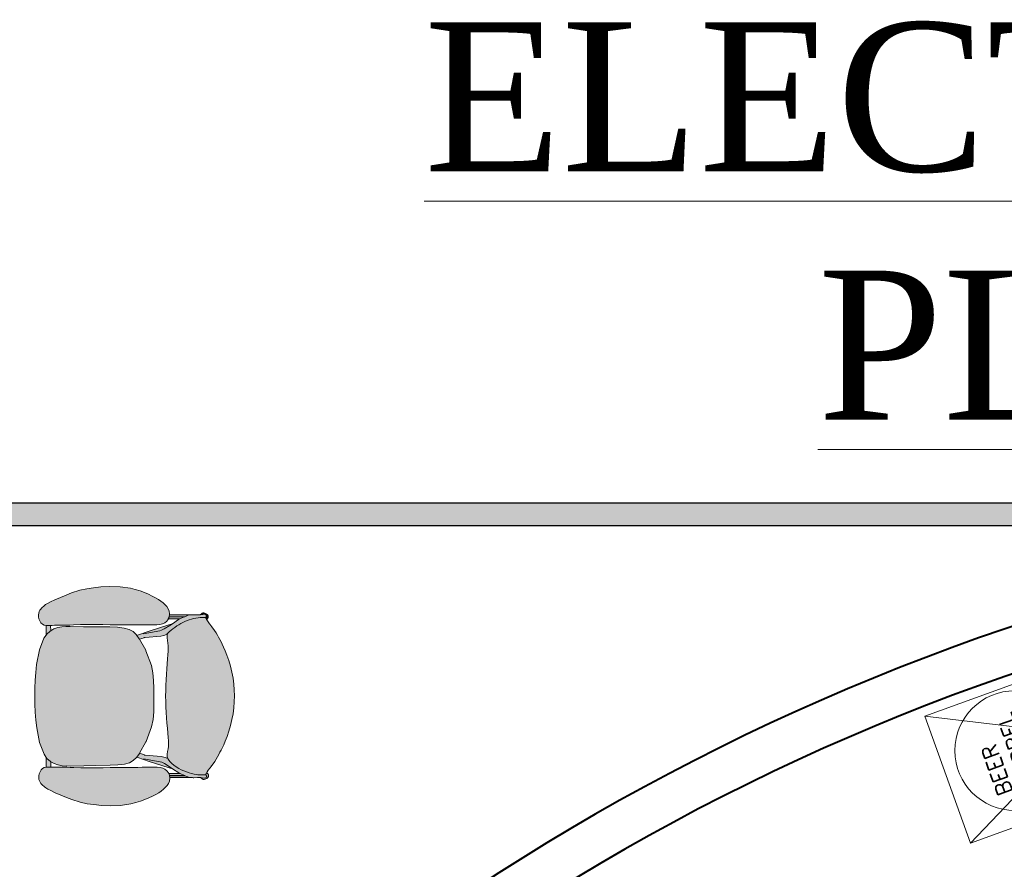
# Model space of a CAD drawing. Header units: millimetres. Extents: x 31882 to 271790, y -35693 to 24917.
# Tile 344 of 524: x 128681 to 131986, y 20816 to 23668. Entities that reach past the tile are written whole.
import ezdxf

# ---------------------------------------------------------------- set-up
doc = ezdxf.new("R2010")
doc.units = ezdxf.units.MM
doc.header["$MEASUREMENT"] = 0
doc.layers.add('0-MSC-MCP', color=3, linetype='Continuous')
doc.layers.add('Equipment Name', color=8, linetype='Continuous')
doc.layers.add('03 Partition', color=7, linetype='Continuous', lineweight=25, true_color=0x2776bb)
for name, color, linetype, lineweight in [('08_Hatch', 140, 'Continuous', 9), ('A - TEXT', 7, 'Continuous', 13), ('A Equipments', 7, 'Continuous', 5), ('Furniture', 14, 'Continuous', 9), ('WALL', 7, 'Continuous', 40)]:
    doc.layers.add(name, color=color, linetype=linetype, lineweight=lineweight)
doc.styles.add('CKD_Dimension Text', font='BOOKOS.TTF', dxfattribs={"height": 50})
doc.styles.get("Standard").update_dxf_attribs({"font": 'arial.ttf'})

# ---------------------------------------------------------------- blocks, each defined once
blk = doc.blocks.new('Chieftain Chair pl')
at = {"layer": 'Furniture'}
h = blk.add_hatch(color=255, dxfattribs=at)
h.dxf.hatch_style = 1
edge = h.paths.add_edge_path()
edge.add_spline(control_points=[(51.46, 17.24), (52.23, 18.01), (53.5, 19.75), (54.17, 21.95), (54.23, 23.28), (54.21, 23.58), (54.21, 23.76)], knot_values=[0, 0, 0, 0, 3.256951, 6.354725, 6.706975, 7.254861, 7.254861, 7.254861, 7.254861], degree=3, periodic=0)
edge.add_line((54.21, 23.76), (54.05, 23.85))
edge.add_line((54.05, 23.85), (53.88, 23.94))
edge.add_line((53.88, 23.94), (53.78, 24))
edge.add_line((53.78, 24), (53.46, 24.2))
edge.add_line((53.46, 24.2), (53.13, 24.44))
edge.add_line((53.13, 24.44), (52.76, 24.72))
edge.add_line((52.76, 24.72), (52.66, 24.8))
edge.add_line((52.66, 24.8), (52.38, 25.01))
edge.add_line((52.38, 25.01), (51.98, 25.3))
edge.add_line((51.98, 25.3), (51.58, 25.56))
edge.add_line((51.58, 25.56), (51.18, 25.79))
edge.add_line((51.18, 25.79), (50.79, 26.01))
edge.add_line((50.79, 26.01), (50.4, 26.21))
edge.add_line((50.4, 26.21), (50.02, 26.42))
edge.add_line((50.02, 26.42), (49.6, 26.64))
edge.add_line((49.6, 26.64), (49.1, 26.87))
edge.add_line((49.1, 26.87), (48.48, 27.13))
edge.add_line((48.48, 27.13), (47.7, 27.43))
edge.add_line((47.7, 27.43), (46.8, 27.73))
edge.add_line((46.8, 27.73), (45.82, 28.02))
edge.add_line((45.82, 28.02), (44.8, 28.28))
edge.add_line((44.8, 28.28), (43.78, 28.47))
edge.add_line((43.78, 28.47), (42.76, 28.6))
edge.add_line((42.76, 28.6), (41.74, 28.68))
edge.add_line((41.74, 28.68), (40.72, 28.71))
edge.add_line((40.72, 28.71), (39.7, 28.68))
edge.add_line((39.7, 28.68), (38.68, 28.6))
edge.add_line((38.68, 28.6), (37.67, 28.47))
edge.add_line((37.67, 28.47), (36.65, 28.28))
edge.add_line((36.65, 28.28), (35.63, 28.02))
edge.add_line((35.63, 28.02), (34.65, 27.73))
edge.add_line((34.65, 27.73), (33.75, 27.43))
edge.add_line((33.75, 27.43), (32.96, 27.13))
edge.add_line((32.96, 27.13), (32.34, 26.87))
edge.add_line((32.34, 26.87), (31.84, 26.64))
edge.add_line((31.84, 26.64), (31.42, 26.42))
edge.add_line((31.42, 26.42), (31.04, 26.21))
edge.add_line((31.04, 26.21), (30.65, 26.01))
edge.add_line((30.65, 26.01), (30.26, 25.79))
edge.add_line((30.26, 25.79), (29.87, 25.56))
edge.add_line((29.87, 25.56), (29.47, 25.3))
edge.add_line((29.47, 25.3), (29.07, 25.01))
edge.add_line((29.07, 25.01), (28.79, 24.8))
edge.add_line((28.79, 24.8), (28.68, 24.72))
edge.add_line((28.68, 24.72), (28.32, 24.44))
edge.add_line((28.32, 24.44), (27.98, 24.2))
edge.add_line((27.98, 24.2), (27.67, 24))
edge.add_line((27.67, 24), (27.51, 23.92))
edge.add_line((27.51, 23.92), (27.39, 23.85))
edge.add_line((27.39, 23.85), (27.2, 23.74))
edge.add_spline(control_points=[(27.2, 23.74), (27.19, 23.48), (27.17, 22.96), (27.19, 22.45), (27.22, 22.21)], knot_values=[0, 0, 0, 0, 0.799978, 1.535578, 1.535578, 1.535578, 1.535578], degree=3, periodic=0)
edge.add_spline(control_points=[(27.22, 22.21), (27.22, 22.21), (27.29, 21.62), (27.82, 19.8), (28.84, 18.04), (29.87, 17.28)], knot_values=[1.535578, 1.535578, 1.535578, 1.535578, 2.429825, 3.324073, 7.205889, 7.205889, 7.205889, 7.205889], degree=3, periodic=0)
edge.add_line((29.87, 17.28), (29.97, 17.25))
edge.add_line((29.97, 17.25), (29.97, 17.24))
edge.add_line((29.97, 17.24), (30.29, 17.15))
edge.add_line((30.29, 17.15), (30.74, 17.15))
edge.add_line((30.74, 17.15), (31.2, 17.21))
edge.add_line((31.2, 17.21), (31.64, 17.3))
edge.add_line((31.64, 17.3), (32.07, 17.35))
edge.add_line((32.07, 17.35), (32.53, 17.36))
edge.add_line((32.53, 17.36), (33.03, 17.35))
edge.add_line((33.03, 17.35), (33.62, 17.31))
edge.add_line((33.62, 17.31), (34.34, 17.25))
edge.add_line((34.34, 17.25), (34.36, 17.25))
edge.add_line((34.36, 17.25), (35.18, 17.18))
edge.add_line((35.18, 17.18), (36.06, 17.1))
edge.add_line((36.06, 17.1), (36.98, 17.03))
edge.add_line((36.98, 17.03), (37.91, 16.97))
edge.add_line((37.91, 16.97), (38.85, 16.93))
edge.add_line((38.85, 16.93), (39.8, 16.9))
edge.add_line((39.8, 16.9), (40.72, 16.89))
edge.add_line((40.72, 16.89), (41.65, 16.9))
edge.add_line((41.65, 16.9), (42.6, 16.93))
edge.add_line((42.6, 16.93), (43.53, 16.97))
edge.add_line((43.53, 16.97), (44.46, 17.03))
edge.add_line((44.46, 17.03), (45.38, 17.1))
edge.add_line((45.38, 17.1), (46.27, 17.18))
edge.add_line((46.27, 17.18), (47.09, 17.25))
edge.add_line((47.09, 17.25), (47.1, 17.25))
edge.add_line((47.1, 17.25), (47.82, 17.31))
edge.add_line((47.82, 17.31), (48.41, 17.35))
edge.add_line((48.41, 17.35), (48.92, 17.36))
edge.add_line((48.92, 17.36), (49.37, 17.35))
edge.add_line((49.37, 17.35), (49.8, 17.3))
edge.add_line((49.8, 17.3), (50.25, 17.21))
edge.add_line((50.25, 17.21), (50.7, 17.15))
edge.add_line((50.7, 17.15), (51.15, 17.15))
edge.add_line((51.15, 17.15), (51.39, 17.22))
edge.add_line((51.39, 17.22), (51.46, 17.24))
h.paths.add_polyline_path([(52.6, 7.33), (52.54, 8.64), (52.4, 9.79), (52.16, 10.65), (51.8, 11.32), (51.28, 11.87), (51.15, 11.96), (50.57, 12.38), (50.47, 12.44), (48.58, 13.48), (48.5, 13.51), (46, 14.47), (44.72, 14.72), (43.4, 14.84), (42.07, 14.89), (40.72, 14.89), (39.37, 14.89), (38.04, 14.84), (36.72, 14.72), (35.45, 14.47), (32.94, 13.51), (32.86, 13.48), (30.87, 12.38), (30.23, 11.92), (30.17, 11.87), (29.65, 11.32), (29.28, 10.65), (29.04, 9.79), (28.91, 8.64), (28.84, 7.33), (28.82, 4.75), (28.78, 2.81), (28.73, 0.54), (28.74, -0.21), (28.79, -0.92), (28.93, -1.61), (28.93, -1.62), (29.16, -2.29), (29.47, -2.83), (29.52, -2.92), (30.04, -3.5), (30.2, -3.62), (30.75, -4.01), (32.77, -4.78), (35.29, -5.26), (36.62, -5.41), (37.97, -5.5), (39.34, -5.56), (40.72, -5.57), (42.1, -5.56), (43.47, -5.5), (44.82, -5.41), (46.15, -5.26), (48.67, -4.78), (50.69, -4.01), (51.24, -3.62), (51.4, -3.5), (51.92, -2.92), (51.97, -2.83), (52.28, -2.29), (52.51, -1.62), (52.52, -1.61), (52.65, -0.92), (52.71, -0.21), (52.71, 0.54), (52.66, 2.81), (52.63, 4.75)])
h.paths.add_polyline_path([(28.5, 13.56), (28.51, 14.24), (28.51, 14.86), (28.49, 15.42), (28.44, 15.93), (28.33, 16.37), (28.16, 16.76), (27.89, 17.08), (27.55, 17.34), (27.41, 17.4), (27.16, 17.51), (27.08, 17.54), (27.04, 17.54), (26.71, 17.59), (26.64, 17.6), (26.54, 17.59), (26.53, 17.58), (26.21, 17.54), (26.12, 17.52), (25.73, 17.35), (25.37, 17.11), (25.04, 16.81), (24.71, 16.48), (24.41, 16.1), (24.13, 15.67), (23.84, 15.18), (23.54, 14.62), (23.24, 13.99), (22.95, 13.3), (22.67, 12.54), (22.42, 11.72), (22.21, 10.87), (21.93, 9.1), (21.88, 7.37), (21.96, 5.82), (22.09, 4.53), (22.26, 3.38), (22.51, 2.21), (22.98, 0.74), (23.34, -0.18), (23.75, -1.16), (24.16, -2.08), (24.52, -2.85), (24.79, -3.37), (24.99, -3.7), (25.14, -3.91), (25.28, -4.07), (25.42, -4.22), (25.59, -4.39), (25.76, -4.54), (25.96, -4.67), (26.19, -4.79), (26.45, -4.88), (26.74, -4.92), (27.06, -4.91), (27.42, -4.84), (27.77, -4.7), (28.09, -4.51), (28.33, -4.26), (28.34, -4.25), (28.49, -3.96), (28.56, -3.64), (28.56, -3.62), (28.57, -3.29), (28.56, -2.83), (28.55, -2.57), (28.54, -2.17), (28.54, -2.17), (28.53, -1.74), (28.53, -1.27), (28.52, -0.72), (28.52, -0.12), (28.5, 0.49), (28.49, 1.12), (28.43, 2.31), (28.4, 3.47), (28.41, 4.64), (28.44, 5.92), (28.44, 6.12), (28.46, 7.37), (28.47, 8.94), (28.46, 10.53), (28.47, 11.32), (28.47, 12.09), (28.49, 12.84)])
edge = h.paths.add_edge_path()
edge.add_spline(control_points=[(29.87, 17.28), (28.84, 18.04), (27.82, 19.8), (27.29, 21.62), (27.22, 22.21), (27.22, 22.21)], knot_values=[1.535578, 1.535578, 1.535578, 1.535578, 5.417395, 6.311642, 7.205889, 7.205889, 7.205889, 7.205889], degree=3, periodic=0)
edge.add_spline(control_points=[(27.22, 22.21), (27.19, 22.45), (27.17, 22.96), (27.19, 23.48), (27.2, 23.74)], knot_values=[0, 0, 0, 0, 0.7356, 1.535578, 1.535578, 1.535578, 1.535578], degree=3, periodic=0)
edge.add_line((27.2, 23.74), (27.2, 23.74))
edge.add_line((27.2, 23.74), (27.16, 23.8))
edge.add_line((27.16, 23.8), (27.14, 23.81))
edge.add_line((27.14, 23.81), (27.01, 23.9))
edge.add_line((27.01, 23.9), (26.99, 23.91))
edge.add_line((26.99, 23.91), (26.97, 23.92))
edge.add_line((26.97, 23.92), (26.94, 23.92))
edge.add_line((26.94, 23.92), (26.91, 23.92))
edge.add_line((26.91, 23.92), (26.89, 23.91))
edge.add_line((26.89, 23.91), (26.86, 23.9))
edge.add_line((26.86, 23.9), (26.84, 23.88))
edge.add_line((26.84, 23.88), (26.72, 23.8))
edge.add_line((26.72, 23.8), (26.64, 23.7))
edge.add_line((26.64, 23.7), (26.6, 23.57))
edge.add_line((26.6, 23.57), (26.6, 23.44))
edge.add_line((26.6, 23.44), (26.71, 22.87))
edge.add_line((26.71, 22.87), (26.7, 22.46))
edge.add_line((26.7, 22.46), (26.7, 22.32))
edge.add_line((26.7, 22.32), (26.69, 21.73))
edge.add_line((26.69, 21.73), (26.69, 21.57))
edge.add_line((26.69, 21.57), (26.71, 21.47))
edge.add_line((26.71, 21.47), (26.79, 20.81))
edge.add_line((26.79, 20.81), (26.83, 20.66))
edge.add_line((26.83, 20.66), (27.04, 20.19))
edge.add_line((27.04, 20.19), (27.07, 20.12))
edge.add_line((27.07, 20.12), (27.41, 19.36))
edge.add_line((27.41, 19.36), (27.52, 19.12))
edge.add_line((27.52, 19.12), (28.24, 18.07))
edge.add_line((28.24, 18.07), (28.4, 17.49))
edge.add_line((28.4, 17.49), (29.51, 14.06))
edge.add_line((29.51, 14.06), (30.17, 12.1))
edge.add_line((30.17, 12.1), (30.23, 11.92))
edge.add_line((30.23, 11.92), (30.87, 12.38))
edge.add_line((30.87, 12.38), (30.91, 12.4))
edge.add_line((30.91, 12.4), (30.63, 13.23))
edge.add_line((30.63, 13.23), (30.58, 13.38))
edge.add_line((30.58, 13.38), (30.58, 13.38))
edge.add_line((30.58, 13.38), (30.35, 16.11))
edge.add_line((30.35, 16.11), (30.25, 16.59))
edge.add_line((30.25, 16.59), (30.19, 16.78))
edge.add_line((30.19, 16.78), (29.97, 17.24))
edge.add_line((29.97, 17.24), (29.97, 17.25))
edge.add_line((29.97, 17.25), (29.87, 17.28))
h.paths.add_polyline_path([(27.41, 19.36), (27.07, 20.12), (27.07, 17.54), (27.16, 17.51), (27.41, 17.4)], flags=17)
h.paths.add_polyline_path([(27.04, 20.19), (26.83, 20.66), (26.79, 20.81), (26.71, 21.47), (26.71, 17.59), (27.04, 17.54)], flags=17)
h.paths.add_polyline_path([(27.4, 24.07), (27.36, 24.1), (27.33, 24.13), (27.3, 24.15), (27.27, 24.17), (27.24, 24.19), (27.21, 24.21), (27.18, 24.22), (27.15, 24.23), (27.13, 24.23), (27.1, 24.24), (27.08, 24.24), (27.05, 24.25), (27.03, 24.25), (27, 24.25), (26.98, 24.24), (26.95, 24.24), (26.93, 24.23), (26.9, 24.23), (26.88, 24.22), (26.85, 24.21), (26.82, 24.19), (26.79, 24.17), (26.76, 24.15), (26.73, 24.13), (26.69, 24.1), (26.66, 24.06), (26.62, 24.01), (26.57, 23.95), (26.53, 23.88), (26.44, 23.64), (26.39, 23.49), (26.39, 23.33), (26.44, 23.18), (26.54, 23.06), (26.66, 22.92), (26.7, 22.89), (26.6, 23.44), (26.6, 23.57), (26.64, 23.7), (26.72, 23.8), (26.84, 23.88), (26.88, 23.91), (26.91, 23.92), (26.94, 23.92), (26.97, 23.92), (26.99, 23.91), (27.01, 23.9), (27.14, 23.81), (27.16, 23.8), (27.2, 23.74), (27.39, 23.85), (27.51, 23.92), (27.47, 23.98), (27.43, 24.02)])
h.paths.add_polyline_path([(59.51, 9.1), (59.23, 10.87), (59.02, 11.72), (58.77, 12.54), (58.5, 13.3), (58.2, 13.99), (57.9, 14.62), (57.6, 15.18), (57.32, 15.67), (57.03, 16.1), (56.73, 16.48), (56.41, 16.81), (56.08, 17.11), (55.71, 17.35), (55.32, 17.52), (55.23, 17.54), (54.91, 17.58), (54.8, 17.6), (54.67, 17.58), (54.37, 17.54), (54.28, 17.51), (53.89, 17.34), (53.55, 17.08), (53.28, 16.76), (53.11, 16.37), (53.01, 15.93), (52.95, 15.42), (52.93, 14.86), (52.93, 14.24), (52.94, 13.56), (52.95, 12.84), (52.97, 12.09), (52.98, 11.32), (52.98, 10.53), (52.98, 8.94), (52.98, 7.37), (53, 6.12), (53, 5.92), (53.03, 4.64), (53.04, 3.47), (53.01, 2.31), (52.96, 1.12), (52.94, 0.49), (52.93, -0.12), (52.92, -0.72), (52.91, -1.27), (52.91, -1.74), (52.9, -2.17), (52.9, -2.17), (52.89, -2.57), (52.88, -2.83), (52.87, -3.29), (52.88, -3.64), (52.95, -3.96), (53.1, -4.25), (53.11, -4.26), (53.36, -4.51), (53.67, -4.7), (54.03, -4.84), (54.38, -4.91), (54.7, -4.92), (54.99, -4.88), (55.25, -4.79), (55.49, -4.67), (55.68, -4.54), (55.86, -4.39), (56.02, -4.22), (56.16, -4.07), (56.3, -3.91), (56.46, -3.7), (56.65, -3.37), (56.92, -2.85), (57.28, -2.08), (57.69, -1.16), (58.1, -0.18), (58.46, 0.74), (58.93, 2.21), (59.18, 3.38), (59.35, 4.53), (59.48, 5.82), (59.56, 7.37)])
h.paths.add_polyline_path([(52.87, -3.29), (52.88, -2.83), (51.97, -2.83), (51.92, -2.92), (51.4, -3.5), (51.24, -3.62), (52.88, -3.62)])
h.paths.add_polyline_path([(29.52, -2.92), (29.47, -2.83), (28.56, -2.83), (28.57, -3.29), (28.56, -3.62), (30.2, -3.62), (30.04, -3.5)])
edge = h.paths.add_edge_path()
edge.add_line((53.85, 19.12), (53.96, 19.36))
edge.add_line((53.96, 19.36), (54.3, 20.12))
edge.add_line((54.3, 20.12), (54.33, 20.19))
edge.add_line((54.33, 20.19), (54.54, 20.66))
edge.add_line((54.54, 20.66), (54.58, 20.81))
edge.add_line((54.58, 20.81), (54.67, 21.47))
edge.add_line((54.67, 21.47), (54.68, 21.57))
edge.add_line((54.68, 21.57), (54.68, 21.73))
edge.add_line((54.68, 21.73), (54.68, 22.32))
edge.add_line((54.68, 22.32), (54.68, 22.46))
edge.add_line((54.68, 22.46), (54.67, 22.88))
edge.add_line((54.67, 22.88), (54.67, 22.89))
edge.add_line((54.67, 22.89), (54.73, 23.31))
edge.add_line((54.73, 23.31), (54.77, 23.44))
edge.add_line((54.77, 23.44), (54.77, 23.57))
edge.add_line((54.77, 23.57), (54.73, 23.7))
edge.add_line((54.73, 23.7), (54.65, 23.8))
edge.add_line((54.65, 23.8), (54.56, 23.87))
edge.add_line((54.56, 23.87), (54.54, 23.88))
edge.add_line((54.54, 23.88), (54.53, 23.89))
edge.add_line((54.53, 23.89), (54.52, 23.89))
edge.add_line((54.52, 23.89), (54.51, 23.9))
edge.add_line((54.51, 23.9), (54.5, 23.9))
edge.add_line((54.5, 23.9), (54.5, 23.91))
edge.add_line((54.5, 23.91), (54.49, 23.91))
edge.add_line((54.49, 23.91), (54.49, 23.91))
edge.add_line((54.49, 23.91), (54.48, 23.91))
edge.add_line((54.48, 23.91), (54.48, 23.91))
edge.add_line((54.48, 23.91), (54.48, 23.92))
edge.add_line((54.48, 23.92), (54.47, 23.92))
edge.add_line((54.47, 23.92), (54.47, 23.92))
edge.add_line((54.47, 23.92), (54.47, 23.92))
edge.add_line((54.47, 23.92), (54.46, 23.92))
edge.add_line((54.46, 23.92), (54.46, 23.92))
edge.add_line((54.46, 23.92), (54.46, 23.92))
edge.add_line((54.46, 23.92), (54.45, 23.92))
edge.add_line((54.45, 23.92), (54.45, 23.92))
edge.add_line((54.45, 23.92), (54.45, 23.92))
edge.add_line((54.45, 23.92), (54.44, 23.92))
edge.add_line((54.44, 23.92), (54.44, 23.92))
edge.add_line((54.44, 23.92), (54.44, 23.92))
edge.add_line((54.44, 23.92), (54.43, 23.92))
edge.add_line((54.43, 23.92), (54.43, 23.92))
edge.add_line((54.43, 23.92), (54.43, 23.92))
edge.add_line((54.43, 23.92), (54.42, 23.92))
edge.add_line((54.42, 23.92), (54.42, 23.92))
edge.add_line((54.42, 23.92), (54.42, 23.92))
edge.add_line((54.42, 23.92), (54.41, 23.92))
edge.add_line((54.41, 23.92), (54.41, 23.92))
edge.add_line((54.41, 23.92), (54.41, 23.92))
edge.add_line((54.41, 23.92), (54.4, 23.92))
edge.add_line((54.4, 23.92), (54.4, 23.92))
edge.add_line((54.4, 23.92), (54.4, 23.92))
edge.add_line((54.4, 23.92), (54.39, 23.92))
edge.add_line((54.39, 23.92), (54.39, 23.92))
edge.add_line((54.39, 23.92), (54.39, 23.91))
edge.add_line((54.39, 23.91), (54.38, 23.91))
edge.add_line((54.38, 23.91), (54.38, 23.91))
edge.add_line((54.38, 23.91), (54.38, 23.91))
edge.add_line((54.38, 23.91), (54.37, 23.91))
edge.add_line((54.37, 23.91), (54.37, 23.9))
edge.add_line((54.37, 23.9), (54.36, 23.9))
edge.add_line((54.36, 23.9), (54.35, 23.9))
edge.add_line((54.35, 23.9), (54.34, 23.89))
edge.add_line((54.34, 23.89), (54.33, 23.88))
edge.add_line((54.33, 23.88), (54.32, 23.87))
edge.add_line((54.32, 23.87), (54.23, 23.81))
edge.add_line((54.23, 23.81), (54.22, 23.8))
edge.add_line((54.22, 23.8), (54.19, 23.77))
edge.add_line((54.19, 23.77), (54.21, 23.76))
edge.add_spline(control_points=[(54.21, 23.76), (54.21, 23.58), (54.23, 23.28), (54.17, 21.95), (53.5, 19.75), (52.23, 18.01), (51.46, 17.24)], knot_values=[0, 0, 0, 0, 0.547886, 0.900137, 3.99791, 7.254861, 7.254861, 7.254861, 7.254861], degree=3, periodic=0)
edge.add_spline(control_points=[(51.46, 17.24), (51.42, 17.21), (51.39, 17.17), (51.36, 17.14)], knot_values=[7.254861, 7.254861, 7.254861, 7.254861, 7.397388, 7.397388, 7.397388, 7.397388], degree=3, periodic=0)
edge.add_line((51.36, 17.14), (51.19, 16.78))
edge.add_line((51.19, 16.78), (51.13, 16.59))
edge.add_line((51.13, 16.59), (51.03, 16.11))
edge.add_line((51.03, 16.11), (50.79, 13.38))
edge.add_line((50.79, 13.38), (50.79, 13.38))
edge.add_line((50.79, 13.38), (50.74, 13.23))
edge.add_line((50.74, 13.23), (50.47, 12.44))
edge.add_line((50.47, 12.44), (50.57, 12.38))
edge.add_line((50.57, 12.38), (51.15, 11.96))
edge.add_line((51.15, 11.96), (51.2, 12.1))
edge.add_line((51.2, 12.1), (51.86, 14.06))
edge.add_line((51.86, 14.06), (52.97, 17.49))
edge.add_line((52.97, 17.49), (53.13, 18.07))
edge.add_line((53.13, 18.07), (53.85, 19.12))
h.paths.add_polyline_path([(54.3, 20.12), (53.96, 19.36), (53.96, 17.37), (54.3, 17.51)], flags=17)
h.paths.add_polyline_path([(54.67, 21.47), (54.58, 20.81), (54.54, 20.66), (54.33, 20.19), (54.33, 17.52), (54.37, 17.54), (54.67, 17.58)], flags=17)
h = blk.add_hatch(color=255, dxfattribs=at)
h.dxf.hatch_style = 1
h.paths.add_polyline_path([(54.53, 23.88), (54.56, 23.87), (54.65, 23.8), (54.73, 23.7), (54.77, 23.57), (54.77, 23.44), (54.73, 23.31), (54.67, 22.89), (54.72, 22.92), (54.83, 23.06), (54.93, 23.18), (54.99, 23.33), (54.99, 23.49), (54.93, 23.64), (54.85, 23.88), (54.72, 24.08), (54.66, 24.13), (54.6, 24.16), (54.55, 24.19), (54.5, 24.21), (54.46, 24.23), (54.42, 24.23), (54.38, 24.24), (54.34, 24.24), (54.31, 24.24), (54.27, 24.23), (54.23, 24.23), (54.19, 24.21), (54.14, 24.19), (54.09, 24.16), (54.03, 24.13), (53.97, 24.08), (53.88, 23.94), (54.05, 23.85), (54.19, 23.77), (54.22, 23.8), (54.23, 23.81), (54.32, 23.87), (54.34, 23.89), (54.37, 23.91), (54.4, 23.92), (54.42, 23.92), (54.45, 23.92), (54.47, 23.92), (54.49, 23.91), (54.51, 23.9)])
for p, q in [((32.34, 26.87), (32.96, 27.13)), ((32.96, 27.13), (33.75, 27.43)), ((33.75, 27.43), (34.65, 27.73)), ((34.65, 27.73), (35.63, 28.02)), ((35.63, 28.02), (36.65, 28.28)), ((36.65, 28.28), (37.67, 28.47)), ((37.67, 28.47), (38.68, 28.6)), ((38.68, 28.6), (39.7, 28.68)), ((39.7, 28.68), (40.72, 28.71)), ((40.72, 28.71), (41.74, 28.68)), ((41.74, 28.68), (42.76, 28.6)), ((42.76, 28.6), (43.78, 28.47)), ((43.78, 28.47), (44.8, 28.28)), ((44.8, 28.28), (45.82, 28.02)), ((45.82, 28.02), (46.8, 27.73)), ((46.8, 27.73), (47.7, 27.43)), ((47.7, 27.43), (48.48, 27.13)), ((48.48, 27.13), (49.1, 26.87)), ((29.47, 25.3), (29.87, 25.56)), ((29.87, 25.56), (30.26, 25.79)), ((30.26, 25.79), (30.65, 26.01)), ((30.65, 26.01), (31.04, 26.21)), ((31.04, 26.21), (31.42, 26.42)), ((31.42, 26.42), (31.84, 26.64)), ((31.84, 26.64), (32.34, 26.87)), ((49.1, 26.87), (49.6, 26.64)), ((49.6, 26.64), (50.02, 26.42)), ((50.02, 26.42), (50.4, 26.21)), ((50.4, 26.21), (50.79, 26.01)), ((50.79, 26.01), (51.18, 25.79)), ((51.18, 25.79), (51.58, 25.56)), ((51.58, 25.56), (51.98, 25.3)), ((26.53, 23.88), (26.44, 23.64)), ((26.64, 23.7), (26.6, 23.57)), ((26.72, 23.8), (26.64, 23.7)), ((26.84, 23.88), (26.72, 23.8)), ((26.84, 23.88), (26.86, 23.9)), ((26.89, 23.91), (26.86, 23.9)), ((26.89, 23.91), (26.91, 23.92)), ((26.91, 23.92), (26.94, 23.92)), ((26.94, 23.92), (26.97, 23.92)), ((26.97, 23.92), (26.99, 23.91)), ((26.99, 23.91), (27.01, 23.9)), ((27.14, 23.81), (27.01, 23.9)), ((27.16, 23.8), (27.14, 23.81)), ((27.16, 23.8), (27.2, 23.74)), ((27.2, 23.74), (27.39, 23.85)), ((27.2, 23.74), (27.2, 23.74)), ((27.39, 23.85), (27.51, 23.92)), ((27.51, 23.92), (27.67, 24)), ((27.67, 24), (27.98, 24.2)), ((27.98, 24.2), (28.32, 24.44)), ((28.32, 24.44), (28.68, 24.72)), ((28.67, 24.71), (28.79, 24.8)), ((28.68, 24.72), (28.79, 24.8)), ((28.79, 24.8), (29.07, 25.01)), ((29.07, 25.01), (29.47, 25.3)), ((51.98, 25.3), (52.38, 25.01)), ((52.38, 25.01), (52.66, 24.8)), ((52.66, 24.8), (52.76, 24.72)), ((52.66, 24.8), (52.77, 24.71)), ((52.76, 24.72), (53.13, 24.44)), ((53.13, 24.44), (53.46, 24.2)), ((53.46, 24.2), (53.78, 24)), ((53.78, 24), (53.88, 23.94)), ((53.97, 24.08), (53.88, 23.94)), ((53.88, 23.94), (54.05, 23.85)), ((54.05, 23.85), (54.19, 23.77)), ((54.19, 23.77), (54.22, 23.8)), ((54.19, 23.77), (54.21, 23.76)), ((54.23, 23.81), (54.22, 23.8)), ((54.32, 23.87), (54.23, 23.81)), ((54.65, 23.8), (54.56, 23.87)), ((54.73, 23.7), (54.65, 23.8)), ((54.85, 23.88), (54.72, 24.08)), ((54.77, 23.57), (54.73, 23.7)), ((54.93, 23.64), (54.85, 23.88)), ((26.39, 23.49), (26.44, 23.64)), ((26.39, 23.33), (26.39, 23.49)), ((26.44, 23.18), (26.39, 23.33)), ((26.54, 23.06), (26.44, 23.18)), ((26.66, 22.92), (26.54, 23.06)), ((26.6, 23.57), (26.6, 23.44)), ((26.6, 23.44), (26.7, 22.89)), ((26.66, 22.92), (26.7, 22.89)), ((26.69, 21.73), (26.7, 22.32)), ((26.71, 22.86), (26.7, 22.89)), ((26.7, 22.46), (26.71, 22.86)), ((26.7, 22.32), (26.7, 22.46)), ((27.22, 22.21), (27.22, 22.21)), ((54.73, 23.31), (54.67, 22.89)), ((54.67, 22.89), (54.72, 22.92)), ((54.67, 22.86), (54.67, 22.89)), ((54.67, 22.86), (54.68, 22.46)), ((54.68, 22.46), (54.68, 22.32)), ((54.68, 21.73), (54.68, 22.32)), ((54.83, 23.06), (54.72, 22.92)), ((54.73, 23.31), (54.77, 23.44)), ((54.77, 23.44), (54.77, 23.57)), ((54.93, 23.18), (54.83, 23.06)), ((54.93, 23.64), (54.99, 23.49)), ((54.99, 23.33), (54.93, 23.18)), ((54.99, 23.49), (54.99, 23.33)), ((26.69, 21.57), (26.69, 21.73)), ((26.71, 21.47), (26.69, 21.57)), ((26.79, 20.81), (26.71, 21.47)), ((26.71, 17.59), (26.71, 21.47)), ((26.83, 20.66), (26.79, 20.81)), ((27.04, 20.19), (26.83, 20.66)), ((54.54, 20.66), (54.33, 20.19)), ((54.58, 20.81), (54.54, 20.66)), ((54.67, 21.47), (54.58, 20.81)), ((54.68, 21.57), (54.67, 21.47)), ((54.67, 21.47), (54.67, 17.58)), ((54.68, 21.73), (54.68, 21.57)), ((27.04, 17.54), (27.04, 20.19)), ((27.07, 20.12), (27.04, 20.19)), ((27.07, 20.12), (27.07, 17.54)), ((27.41, 19.36), (27.07, 20.12)), ((27.52, 19.12), (27.41, 19.36)), ((27.41, 19.36), (27.41, 17.4)), ((28.24, 18.07), (27.52, 19.12)), ((53.85, 19.12), (53.13, 18.07)), ((53.96, 19.36), (53.85, 19.12)), ((54.3, 20.12), (53.96, 19.36)), ((53.96, 19.36), (53.96, 17.37)), ((54.33, 20.19), (54.3, 20.12)), ((54.3, 17.51), (54.3, 20.12)), ((54.33, 20.19), (54.33, 17.52)), ((25.04, 16.81), (25.37, 17.11)), ((25.37, 17.11), (25.73, 17.35)), ((26.12, 17.52), (25.73, 17.35)), ((26.21, 17.54), (26.12, 17.52)), ((26.21, 17.54), (26.53, 17.58)), ((26.54, 17.59), (26.53, 17.58)), ((26.64, 17.6), (26.54, 17.59)), ((26.64, 17.6), (26.71, 17.59)), ((26.71, 17.59), (27.04, 17.54)), ((27.04, 17.54), (27.07, 17.54)), ((27.07, 17.54), (27.16, 17.51)), ((27.07, 17.54), (27.07, 17.54)), ((27.16, 17.51), (27.41, 17.4)), ((27.41, 17.4), (27.55, 17.34)), ((27.55, 17.34), (27.89, 17.08)), ((27.89, 17.08), (28.16, 16.76)), ((28.24, 18.07), (28.4, 17.49)), ((28.52, 17.66), (28.24, 18.07)), ((28.4, 17.49), (29.51, 14.06)), ((29.12, 16.66), (28.52, 17.66)), ((29.87, 17.28), (29.97, 17.25)), ((29.97, 17.24), (29.97, 17.25)), ((29.97, 17.24), (30.19, 16.78)), ((29.97, 17.24), (30.29, 17.15)), ((30.29, 17.15), (30.74, 17.15)), ((30.74, 17.15), (31.2, 17.21)), ((31.2, 17.21), (31.64, 17.3)), ((31.64, 17.3), (32.07, 17.35)), ((32.07, 17.35), (32.53, 17.36)), ((32.53, 17.36), (33.03, 17.35)), ((33.62, 17.31), (33.03, 17.35)), ((33.62, 17.31), (34.34, 17.25)), ((34.34, 17.25), (34.36, 17.25)), ((34.36, 17.25), (35.18, 17.18)), ((35.18, 17.18), (36.06, 17.1)), ((36.06, 17.1), (36.98, 17.03)), ((36.98, 17.03), (37.91, 16.97)), ((37.91, 16.97), (38.85, 16.93)), ((39.8, 16.9), (38.85, 16.93)), ((41.65, 16.9), (42.6, 16.93)), ((42.6, 16.93), (43.53, 16.97)), ((43.53, 16.97), (44.46, 17.03)), ((44.46, 17.03), (45.38, 17.1)), ((45.38, 17.1), (46.27, 17.18)), ((46.27, 17.18), (47.09, 17.25)), ((47.09, 17.25), (47.1, 17.25)), ((47.1, 17.25), (47.82, 17.31)), ((47.82, 17.31), (48.41, 17.35)), ((48.41, 17.35), (48.92, 17.36)), ((48.92, 17.36), (49.37, 17.35)), ((49.37, 17.35), (49.8, 17.3)), ((49.8, 17.3), (50.25, 17.21)), ((50.25, 17.21), (50.7, 17.15)), ((50.7, 17.15), (51.15, 17.15)), ((51.15, 17.15), (51.39, 17.22)), ((51.19, 16.78), (51.39, 17.22)), ((51.39, 17.22), (51.46, 17.24)), ((51.86, 14.06), (52.97, 17.49)), ((52.86, 17.66), (52.26, 16.66)), ((53.13, 18.07), (52.86, 17.66)), ((52.97, 17.49), (53.13, 18.07)), ((53.28, 16.76), (53.55, 17.08)), ((53.55, 17.08), (53.89, 17.34)), ((53.89, 17.34), (53.96, 17.37)), ((53.96, 17.37), (54.28, 17.51)), ((54.28, 17.51), (54.3, 17.51)), ((54.3, 17.51), (54.33, 17.52)), ((54.33, 17.52), (54.37, 17.54)), ((54.37, 17.54), (54.67, 17.58)), ((54.67, 17.58), (54.8, 17.6)), ((54.9, 17.59), (54.8, 17.6)), ((54.9, 17.59), (54.91, 17.58)), ((54.91, 17.58), (55.23, 17.54)), ((55.32, 17.52), (55.23, 17.54)), ((55.71, 17.35), (55.32, 17.52)), ((55.71, 17.35), (56.08, 17.11)), ((56.41, 16.81), (56.08, 17.11)), ((23.84, 15.18), (24.13, 15.67)), ((24.13, 15.67), (24.41, 16.1)), ((24.41, 16.1), (24.71, 16.48)), ((24.71, 16.48), (25.04, 16.81)), ((28.16, 16.76), (28.33, 16.37)), ((28.33, 16.37), (28.44, 15.93)), ((28.49, 15.42), (28.44, 15.93)), ((28.49, 15.42), (28.51, 14.86)), ((29.12, 16.66), (29.34, 16.22)), ((29.34, 16.22), (29.42, 15.92)), ((29.34, 16.22), (29.34, 16.2)), ((29.42, 15.92), (29.95, 13.07)), ((30.25, 16.59), (30.19, 16.78)), ((30.25, 16.59), (30.35, 16.11)), ((30.35, 16.11), (30.58, 13.38)), ((39.8, 16.9), (40.72, 16.89)), ((40.72, 16.89), (41.65, 16.9)), ((50.79, 13.38), (51.03, 16.11)), ((51.03, 16.11), (51.13, 16.59)), ((51.19, 16.78), (51.13, 16.59)), ((51.43, 13.07), (51.95, 15.92)), ((51.95, 15.92), (52.04, 16.22)), ((52.03, 16.2), (52.04, 16.22)), ((52.04, 16.22), (52.26, 16.66)), ((52.93, 14.86), (52.95, 15.42)), ((52.95, 15.42), (53.01, 15.93)), ((53.01, 15.93), (53.11, 16.37)), ((53.11, 16.37), (53.28, 16.76)), ((56.41, 16.81), (56.73, 16.48)), ((56.73, 16.48), (57.03, 16.1)), ((57.03, 16.1), (57.32, 15.67)), ((57.32, 15.67), (57.6, 15.18)), ((22.95, 13.3), (23.24, 13.99)), ((23.24, 13.99), (23.54, 14.62)), ((23.54, 14.62), (23.84, 15.18)), ((28.5, 13.56), (28.49, 12.84)), ((28.51, 14.24), (28.5, 13.56)), ((28.51, 14.86), (28.51, 14.24)), ((29.51, 14.06), (30.17, 12.1)), ((32.94, 13.51), (35.45, 14.47)), ((35.45, 14.47), (36.72, 14.72)), ((36.72, 14.72), (38.04, 14.84)), ((38.04, 14.84), (39.37, 14.89)), ((39.37, 14.89), (40.72, 14.89)), ((40.72, 14.89), (42.07, 14.89)), ((42.07, 14.89), (43.4, 14.84)), ((43.4, 14.84), (44.72, 14.72)), ((44.72, 14.72), (46, 14.47)), ((48.5, 13.51), (46, 14.47)), ((51.86, 14.06), (51.2, 12.1)), ((52.93, 14.24), (52.93, 14.86)), ((52.94, 13.56), (52.93, 14.24)), ((52.95, 12.84), (52.94, 13.56)), ((57.6, 15.18), (57.9, 14.62)), ((57.9, 14.62), (58.2, 13.99)), ((58.2, 13.99), (58.5, 13.3)), ((22.42, 11.72), (22.67, 12.54)), ((22.67, 12.54), (22.95, 13.3)), ((28.49, 12.84), (28.47, 12.09)), ((28.47, 12.09), (28.47, 11.32)), ((30.17, 11.87), (29.65, 11.32)), ((30.23, 11.92), (30.17, 12.1)), ((30.23, 11.92), (30.17, 11.87)), ((30.87, 12.38), (30.23, 11.92)), ((30.63, 13.23), (30.58, 13.38)), ((30.58, 13.38), (30.63, 13.23)), ((30.58, 13.38), (30.58, 13.38)), ((30.58, 13.38), (30.6, 13.2)), ((30.6, 13.19), (30.6, 13.2)), ((30.63, 13.23), (30.91, 12.4)), ((30.91, 12.4), (30.87, 12.38)), ((32.86, 13.48), (30.91, 12.4)), ((32.94, 13.51), (32.86, 13.48)), ((48.58, 13.48), (48.5, 13.51)), ((50.47, 12.44), (48.58, 13.48)), ((50.47, 12.44), (50.74, 13.23)), ((50.57, 12.38), (50.47, 12.44)), ((51.15, 11.96), (50.57, 12.38)), ((50.79, 13.38), (50.74, 13.23)), ((50.74, 13.23), (50.79, 13.38)), ((50.78, 13.2), (50.79, 13.38)), ((50.78, 13.19), (50.78, 13.2)), ((50.79, 13.38), (50.79, 13.38)), ((51.15, 11.96), (51.2, 12.1)), ((51.28, 11.87), (51.15, 11.96)), ((51.8, 11.32), (51.28, 11.87)), ((52.97, 12.09), (52.95, 12.84)), ((52.98, 11.32), (52.97, 12.09)), ((58.5, 13.3), (58.77, 12.54)), ((58.77, 12.54), (59.02, 11.72)), ((21.93, 9.1), (22.21, 10.87)), ((22.21, 10.87), (22.42, 11.72)), ((28.47, 11.32), (28.46, 10.53)), ((28.46, 10.53), (28.47, 8.94)), ((29.28, 10.65), (29.04, 9.79)), ((29.65, 11.32), (29.28, 10.65)), ((52.16, 10.65), (51.8, 11.32)), ((52.4, 9.79), (52.16, 10.65)), ((52.98, 10.53), (52.98, 11.32)), ((52.98, 8.94), (52.98, 10.53)), ((59.02, 11.72), (59.23, 10.87)), ((59.23, 10.87), (59.51, 9.1)), ((21.88, 7.37), (21.93, 9.1)), ((28.47, 8.94), (28.46, 7.37)), ((28.91, 8.64), (28.84, 7.33)), ((29.04, 9.79), (28.91, 8.64)), ((52.54, 8.64), (52.4, 9.79)), ((52.6, 7.33), (52.54, 8.64)), ((52.98, 7.37), (52.98, 8.94)), ((59.51, 9.1), (59.56, 7.37)), ((21.96, 5.82), (21.88, 7.37)), ((28.46, 7.37), (28.44, 6.12)), ((28.84, 7.33), (28.82, 4.75)), ((52.6, 7.33), (52.63, 4.75)), ((53, 6.12), (52.98, 7.37)), ((59.56, 7.37), (59.48, 5.82)), ((22.09, 4.53), (21.96, 5.82)), ((28.44, 5.92), (28.41, 4.64)), ((28.44, 6.12), (28.44, 5.92)), ((28.44, 6.12), (28.44, 5.92)), ((53, 5.92), (53, 6.12)), ((53, 5.92), (53, 6.12)), ((53.03, 4.64), (53, 5.92)), ((59.48, 5.82), (59.35, 4.53)), ((22.26, 3.38), (22.09, 4.53)), ((28.41, 4.64), (28.4, 3.47)), ((28.43, 2.31), (28.4, 3.47)), ((28.78, 2.81), (28.82, 4.75)), ((52.63, 4.75), (52.66, 2.81)), ((53.01, 2.31), (53.04, 3.47)), ((53.04, 3.47), (53.03, 4.64)), ((59.35, 4.53), (59.18, 3.38)), ((22.51, 2.21), (22.26, 3.38)), ((22.98, 0.74), (22.51, 2.21)), ((28.49, 1.12), (28.43, 2.31)), ((28.73, 0.54), (28.78, 2.81)), ((52.66, 2.81), (52.71, 0.54)), ((53.01, 2.31), (52.96, 1.12)), ((58.93, 2.21), (58.46, 0.74)), ((59.18, 3.38), (58.93, 2.21)), ((23.34, -0.18), (22.98, 0.74)), ((28.5, 0.49), (28.49, 1.12)), ((28.52, -0.12), (28.5, 0.49)), ((28.73, 0.54), (28.74, -0.19)), ((52.71, -0.19), (52.71, 0.54)), ((52.94, 0.49), (52.93, -0.12)), ((52.96, 1.12), (52.94, 0.49)), ((58.46, 0.74), (58.1, -0.18)), ((23.75, -1.16), (23.34, -0.18)), ((24.16, -2.08), (23.75, -1.16)), ((28.52, -0.72), (28.52, -0.12)), ((28.53, -1.27), (28.52, -0.72)), ((28.53, -1.74), (28.53, -1.27)), ((28.74, -0.19), (28.73, -0.2)), ((28.73, -0.2), (28.79, -0.92)), ((28.93, -1.61), (28.79, -0.92)), ((28.93, -1.61), (28.93, -1.62)), ((29.16, -2.29), (28.93, -1.62)), ((52.28, -2.29), (52.51, -1.62)), ((52.51, -1.62), (52.52, -1.61)), ((52.52, -1.61), (52.65, -0.92)), ((52.65, -0.92), (52.71, -0.2)), ((52.71, -0.2), (52.71, -0.19)), ((52.92, -0.72), (52.91, -1.27)), ((52.91, -1.27), (52.91, -1.74)), ((52.93, -0.12), (52.92, -0.72)), ((57.69, -1.16), (57.28, -2.08)), ((58.1, -0.18), (57.69, -1.16)), ((24.52, -2.85), (24.16, -2.08)), ((24.79, -3.37), (24.52, -2.85)), ((24.99, -3.7), (24.79, -3.37)), ((28.54, -2.17), (28.53, -1.74)), ((28.54, -2.17), (28.54, -2.17)), ((28.55, -2.57), (28.54, -2.17)), ((28.56, -2.83), (28.55, -2.57)), ((28.56, -2.83), (29.47, -2.83)), ((28.57, -3.29), (28.56, -2.83)), ((28.57, -3.29), (28.56, -3.62)), ((29.47, -2.83), (29.16, -2.29)), ((29.52, -2.92), (29.47, -2.83)), ((30.04, -3.5), (29.52, -2.92)), ((51.92, -2.92), (51.4, -3.5)), ((51.97, -2.83), (51.92, -2.92)), ((52.28, -2.29), (51.97, -2.83)), ((51.97, -2.83), (52.88, -2.83)), ((52.87, -3.29), (52.88, -2.83)), ((52.88, -3.62), (52.87, -3.29)), ((52.89, -2.57), (52.88, -2.83)), ((52.88, -2.83), (52.9, -2.83)), ((52.9, -2.17), (52.89, -2.57)), ((52.91, -1.74), (52.9, -2.17)), ((52.9, -2.17), (52.9, -2.17)), ((56.65, -3.37), (56.46, -3.7)), ((56.92, -2.85), (56.65, -3.37)), ((57.28, -2.08), (56.92, -2.85)), ((25.14, -3.91), (24.99, -3.7)), ((25.28, -4.07), (25.14, -3.91)), ((25.42, -4.22), (25.28, -4.07)), ((25.42, -4.22), (25.59, -4.39)), ((25.59, -4.39), (25.76, -4.54)), ((25.76, -4.54), (25.96, -4.67)), ((25.96, -4.67), (26.19, -4.79)), ((26.45, -4.88), (26.19, -4.79)), ((26.74, -4.92), (26.45, -4.88)), ((27.06, -4.91), (26.74, -4.92)), ((27.42, -4.84), (27.06, -4.91)), ((27.77, -4.7), (27.42, -4.84)), ((28.09, -4.51), (27.77, -4.7)), ((28.33, -4.26), (28.09, -4.51)), ((28.34, -4.25), (28.33, -4.26)), ((28.49, -3.96), (28.34, -4.25)), ((28.56, -3.64), (28.49, -3.96)), ((28.56, -3.62), (28.56, -3.64)), ((28.56, -3.62), (30.2, -3.62)), ((30.2, -3.62), (30.04, -3.5)), ((30.75, -4.01), (30.2, -3.62)), ((32.77, -4.78), (30.75, -4.01)), ((35.29, -5.26), (32.77, -4.78)), ((48.67, -4.78), (46.15, -5.26)), ((50.69, -4.01), (48.67, -4.78)), ((51.24, -3.62), (50.69, -4.01)), ((51.4, -3.5), (51.24, -3.62)), ((52.88, -3.62), (51.24, -3.62)), ((52.88, -3.64), (52.88, -3.62)), ((52.95, -3.96), (52.88, -3.64)), ((52.89, -3.62), (52.9, -3.62)), ((53.1, -4.25), (52.95, -3.96)), ((53.11, -4.26), (53.1, -4.25)), ((53.36, -4.51), (53.11, -4.26)), ((53.67, -4.7), (53.36, -4.51)), ((54.03, -4.84), (53.67, -4.7)), ((54.38, -4.91), (54.03, -4.84)), ((54.7, -4.92), (54.38, -4.91)), ((54.99, -4.88), (54.7, -4.92)), ((55.25, -4.79), (54.99, -4.88)), ((55.49, -4.67), (55.25, -4.79)), ((55.49, -4.67), (55.68, -4.54)), ((55.68, -4.54), (55.86, -4.39)), ((56.02, -4.22), (55.86, -4.39)), ((56.16, -4.07), (56.02, -4.22)), ((56.3, -3.91), (56.16, -4.07)), ((56.46, -3.7), (56.3, -3.91)), ((36.62, -5.41), (35.29, -5.26)), ((37.97, -5.5), (36.62, -5.41)), ((39.34, -5.56), (37.97, -5.5)), ((40.72, -5.57), (39.34, -5.56)), ((42.1, -5.56), (40.72, -5.57)), ((43.47, -5.5), (42.1, -5.56)), ((44.82, -5.41), (43.47, -5.5)), ((46.15, -5.26), (44.82, -5.41))]:
    blk.add_line(p, q, dxfattribs=at)
for points in [[(27.51, 23.92), (27.47, 23.98), (27.43, 24.02), (27.4, 24.07), (27.36, 24.1), (27.33, 24.13), (27.3, 24.15), (27.27, 24.17), (27.24, 24.19), (27.21, 24.21), (27.18, 24.22), (27.15, 24.23), (27.13, 24.23), (27.1, 24.24), (27.08, 24.24), (27.05, 24.25), (27.03, 24.25), (27, 24.25), (26.98, 24.24), (26.95, 24.24), (26.93, 24.23), (26.9, 24.23), (26.88, 24.22), (26.85, 24.21), (26.82, 24.19), (26.79, 24.17), (26.76, 24.15), (26.73, 24.13), (26.69, 24.1), (26.66, 24.06), (26.62, 24.01), (26.57, 23.95), (26.53, 23.88)], [(54.72, 24.08), (54.66, 24.13), (54.6, 24.16), (54.55, 24.19), (54.5, 24.21), (54.46, 24.23), (54.42, 24.23), (54.38, 24.24), (54.34, 24.24), (54.31, 24.24), (54.27, 24.23), (54.23, 24.23), (54.19, 24.21), (54.14, 24.19), (54.09, 24.16), (54.03, 24.13), (53.97, 24.08)], [(54.32, 23.87), (54.33, 23.88), (54.34, 23.89), (54.35, 23.9), (54.36, 23.9), (54.37, 23.9), (54.37, 23.91), (54.38, 23.91), (54.38, 23.91), (54.38, 23.91), (54.39, 23.91), (54.39, 23.92), (54.39, 23.92), (54.4, 23.92), (54.4, 23.92), (54.4, 23.92), (54.41, 23.92), (54.41, 23.92), (54.41, 23.92), (54.42, 23.92), (54.42, 23.92), (54.42, 23.92), (54.43, 23.92), (54.43, 23.92), (54.43, 23.92), (54.44, 23.92), (54.44, 23.92), (54.44, 23.92), (54.45, 23.92), (54.45, 23.92), (54.45, 23.92), (54.46, 23.92), (54.46, 23.92), (54.46, 23.92), (54.47, 23.92), (54.47, 23.92), (54.47, 23.92), (54.48, 23.92), (54.48, 23.91), (54.48, 23.91), (54.49, 23.91), (54.49, 23.91), (54.5, 23.91), (54.5, 23.9), (54.51, 23.9), (54.52, 23.89), (54.53, 23.89), (54.54, 23.88), (54.56, 23.87)]]:
    blk.add_lwpolyline(points, dxfattribs=at)
for points, knots in [([(27.2, 23.74), (27.19, 23.48), (27.17, 22.96), (27.22, 21.85), (27.82, 19.8), (28.84, 18.04), (29.87, 17.28)], [0, 0, 0, 0, 0.799978, 1.535578, 3.324073, 7.205889, 7.205889, 7.205889, 7.205889]), ([(54.21, 23.76), (54.21, 23.58), (54.23, 23.28), (54.17, 21.95), (53.5, 19.75), (52.2, 17.97), (51.39, 17.17), (51.36, 17.14)], [0, 0, 0, 0, 0.547886, 0.900137, 3.99791, 7.254861, 7.397388, 7.397388, 7.397388, 7.397388])]:
    blk.add_open_spline(points, degree=3, knots=knots, dxfattribs=at)
blk = doc.blocks.new('twetet')
at = {"xscale": -0.7695000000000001, "yscale": 0.7695000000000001, "zscale": 0.7695000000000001, "rotation": 270.0988824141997}
blk.add_blockref('Chieftain Chair pl', (1719126.68, -78567.86), dxfattribs=at)
blk = doc.blocks.new('tsf H external wall')
at = {"layer": '0-MSC-MCP', "ltscale": 0.25}
h = blk.add_hatch(color=141, dxfattribs=at)
h.dxf.hatch_style = 1
h.paths.add_polyline_path([(1716442.64, -78125.1), (1716442.64, -78685.26), (1716439.64, -78685.26), (1716439.64, -78125.1)])
at = {"layer": '03 Partition', "ltscale": 0.25}
blk.add_line((1716442.64, -78188.42), (1716442.64, -78685.26), dxfattribs=at)
blk.add_lwpolyline([(1716442.64, -78125.1), (1716442.64, -78685.26), (1716439.64, -78685.26), (1716439.64, -78125.1)], close=True, dxfattribs=at)

msp = doc.modelspace()

# ---------------------------------------------------------------- linework, layer by layer
at = {"layer": 'A Equipments'}
for p, q in [((131872.5, 20904.5), (132569.7, 21637.8)), ((131718.6, 21330.1), (132723.5, 21212.3))]:
    msp.add_line(p, q, dxfattribs=at)
msp.add_lwpolyline([(132723.5, 21212.3), (131872.5, 20904.5), (131718.6, 21330.1), (132569.7, 21637.8)], close=True, dxfattribs=at)
msp.add_circle((132021.2, 21214.6), 201.1, dxfattribs=at)
at = {"layer": 'WALL', "color": 2}
for radius, start, end in [(7777.1, 89.85369, 134.67625), (7626.2, 89.37712, 134.60131)]:
    msp.add_arc((134493, 14261), radius, start, end, dxfattribs=at)

# ---------------------------------------------------------------- block references
at = {"layer": '08_Hatch', "ltscale": 0.25, "xscale": 25.4, "yscale": 25.4, "zscale": 25.4, "rotation": 90}
msp.add_blockref('tsf H external wall', (-1864079, -43575597.2), dxfattribs=at)
at = {"layer": 'Furniture', "xscale": 25.4, "yscale": 25.4, "zscale": 25.4}
msp.add_blockref('twetet', (-43536975.5, 2016225), dxfattribs=at)

# ---------------------------------------------------------------- texts
at = {"layer": 'A - TEXT', "insert": (132345.7, 23659.2), "char_height": 500, "width": 969.482, "attachment_point": 2, "style": 'CKD_Dimension Text'}
msp.add_mtext('{\\LELECTRICAL PLAN}', dxfattribs=at)
at = {"layer": 'Equipment Name', "linetype": 'Continuous', "lineweight": 5, "ltscale": 25, "insert": (131967.1, 21058.1), "char_height": 51.283, "width": 156.706, "attachment_point": 1, "rotation": 109.8824}
msp.add_mtext('{\\Fsimplex|c0;BEER BARREL CAGE}', dxfattribs=at)

doc.saveas('drawing.dxf')
